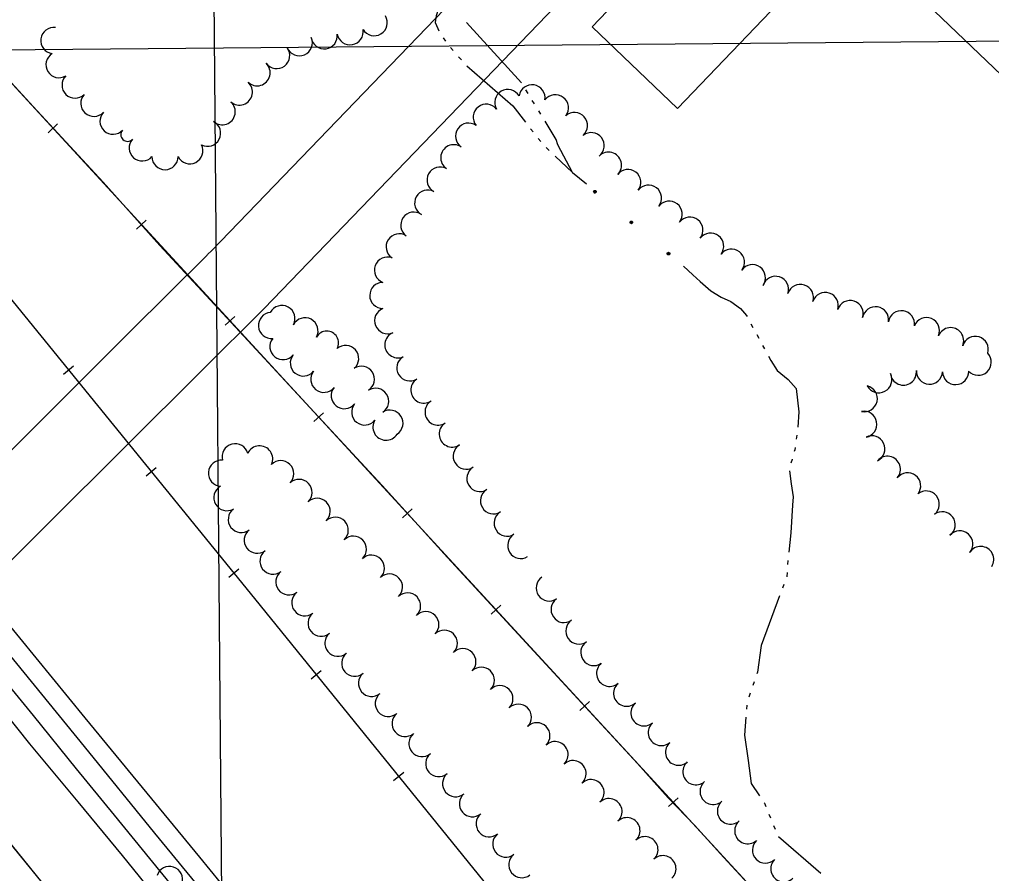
# Model space of a CAD drawing. Extents: x -2233 to 187241, y 4582 to 150524.
# Drawn here: x 118851 to 119593, y 58491 to 59144 of the extents above; entities that cross this region are included whole.
import ezdxf

# ---------------------------------------------------------------- set-up
doc = ezdxf.new("R2010")
doc.units = 0
for name, color, linetype in [('BLDG', 7, 'Continuous'), ('GRID', 7, 'Continuous'), ('RD_X_RR_1', 7, 'Continuous'), ('RR', 7, 'Continuous'), ('RW_X_Fee_RW', 7, 'Continuous'), ('TREES', 7, 'Continuous'), ('WATER', 7, 'Continuous')]:
    doc.layers.add(name, color=color, linetype=linetype)

msp = doc.modelspace()

# ---------------------------------------------------------------- linework, layer by layer
at = {"layer": 'BLDG'}
msp.add_lwpolyline([(119428.71, 59322.89), (119458.87, 59294.02), (119452.76, 59287.62), (119431.6, 59307.89), (119412.22, 59287.64), (119422.04, 59278.25), (119288.3, 59138.51), (119353.46, 59076.15), (119507.45, 59237.03), (119500.86, 59243.34), (119506.1, 59248.82), (119520.93, 59234.63), (119492.86, 59205.31), (119743.4, 58965.5), (119723.26, 58944.44), (119818.63, 58853.16), (119838.81, 58874.24), (119858.51, 58855.38), (119963.14, 58964.7), (119505.31, 59402.92)], close=True, dxfattribs=at)
at = {"layer": 'GRID'}
for p, q in [((118990.74, 60122.13), (119014.28, 57424.46)), ((119999.43, 59130.9), (114999.62, 59087.27))]:
    msp.add_line(p, q, dxfattribs=at)
at = {"layer": 'RD_X_RR_1'}
for points in [[(118139.76, 59521.5), (118178.22, 59482.24), (118208.86, 59451.84), (118237.78, 59421.23), (118337.64, 59298.18), (118459.22, 59150.18), (118573.59, 59010.61), (118683.56, 58875.62), (118800.49, 58732.81), (118900.75, 58610.56), (118988.31, 58503.87), (119083.03, 58387.75), (119174.03, 58276.89), (119248.76, 58185.17), (119322.28, 58095.8), (119374.55, 58031.55), (119545.57, 57822.48), (119603.63, 57750.64), (119648.04, 57695.72), (119707.1, 57624.67), (119782.88, 57531.43), (119841.87, 57458.38), (119876.49, 57415.95)], [(119876.49, 57955.98), (119860.25, 57976.78), (119841.94, 57999.68), (119823.22, 58022.3), (119788.22, 58064.7), (119754.77, 58103.31), (119720.62, 58142.24), (119673.01, 58194.1), (119623.32, 58248.85), (119569, 58308.42), (119463.19, 58423.17), (119388.84, 58503.73), (119366.41, 58528.3), (119346.3, 58549.42), (119322.85, 58575.58), (119243.62, 58661.32), (119177.83, 58733.09), (119127.86, 58788.06), (119069.41, 58850.82), (119012.52, 58912.63), (118958, 58971.52), (118914.55, 59019.92), (118864.11, 59074.2), (118810.41, 59132.76)], [(118966.03, 58483.57), (118923.33, 58536.1), (118894.26, 58571.57), (118861.49, 58612.27), (118810.69, 58673.99)], [(119876.49, 57393.77), (119815.36, 57470.44), (119699.58, 57611.85), (119599.09, 57732.61), (119483.37, 57874.51), (119377.45, 58004.19), (119322.98, 58071.66), (119269.71, 58136.56), (119202.74, 58218.38), (119128.01, 58309.43), (119013.04, 58450.68), (118954.03, 58522.39), (118900.43, 58588.64), (118840.68, 58661.76)], [(118827.39, 58629.23), (118858.28, 58590.56), (118895.23, 58546.16), (118929.08, 58505.21), (118960.38, 58466.39)], [(118817.43, 58546.2), (118872.46, 58478.97), (118935.01, 58401.56), (118985.32, 58339.67), (119026.79, 58288.43), (119085.85, 58217.24), (119135.13, 58155.68), (119185.57, 58093.37), (119235.93, 58031.51), (119294.03, 57959.5), (119324.27, 57922.68), (119381.44, 57852.1), (119444.13, 57775.18), (119503.26, 57701.86), (119613.49, 57566.61), (119669.88, 57497.17), (119717.08, 57438.55), (119769.62, 57373.91), (119831.91, 57296.49), (119876.49, 57241.81)]]:
    msp.add_lwpolyline(points, dxfattribs=at)
at = {"layer": 'RR'}
for p, q in [((118872.51, 59057.58), (118879.87, 59064.35)), ((118940.22, 58983.99), (118947.57, 58990.76)), ((119007.93, 58910.4), (119015.29, 58917.17)), ((118884.28, 58873.01), (118892.03, 58879.32)), ((119075.65, 58836.82), (119083, 58843.59)), ((118947.42, 58795.45), (118955.17, 58801.77)), ((119143.38, 58763.25), (119150.74, 58770.03)), ((119010.55, 58717.9), (119018.3, 58724.22)), ((119211.12, 58689.68), (119218.48, 58696.46)), ((119073.54, 58640.25), (119081.3, 58646.55)), ((119278.85, 58616.12), (119286.21, 58622.89)), ((119136.5, 58562.57), (119144.27, 58568.86)), ((119346.59, 58542.56), (119353.95, 58549.33))]:
    msp.add_line(p, q, dxfattribs=at)
for points in [[(118571.85, 59392.45), (118824.69, 59116.94), (119054.91, 58866.72), (119335.68, 58561.78), (119609.28, 58264.56), (119760.52, 58097.11), (119802.15, 58049.28), (119843.46, 57998.6), (119878.23, 57954.77), (119920.32, 57898.8), (119997.71, 57788.7), (120011.32, 57768.85)], [(118540.91, 59302.7), (118696.99, 59111.19), (118882.45, 58883.18), (119027, 58705.61), (119268.76, 58407.31), (119549.63, 58061.42), (119807.82, 57742.97), (120013.75, 57490.22)], [(119722.88, 57430.64), (119662.32, 57505.71), (119597.94, 57585.06), (119527.03, 57673.1), (119458.64, 57757), (119389.77, 57842.41), (119315.72, 57933.41), (119257.3, 58004.9), (119190.44, 58086.84), (119128.58, 58163.84), (119064.18, 58242.59), (119003.7, 58317.11), (118953.33, 58379.16), (118901.13, 58443.61), (118858.33, 58496.64), (118774.53, 58599.72), (118700.33, 58690.12), (118619.33, 58790.57), (118538.82, 58890.14), (118481.27, 58960.26)]]:
    msp.add_lwpolyline(points, dxfattribs=at)
at = {"layer": 'RW_X_Fee_RW'}
msp.add_line((119246.96, 59140.57), (119577.2, 59482.95), dxfattribs=at)
for points in [[(118994.48, 58964.56), (118997.57, 58967.69), (119202.7, 59180.64), (119502, 59491.35)], [(119036.5, 58922.03), (119037.63, 58923.2), (119246.96, 59140.57)], [(118662.51, 58632.78), (118935.33, 58905.72), (118994.08, 58964.06), (118994.48, 58964.56)], [(118692.8, 58580.13), (118990.83, 58876.6), (119036.5, 58922.03)]]:
    msp.add_lwpolyline(points, dxfattribs=at)
at = {"layer": 'TREES'}
for centre, radius, start, end in [((119121.75, 59141.66), 10, 211.07162, 31.07162), ((118876.99, 59127.99), 10, 82.33139, 262.33139), ((119083.58, 59131.68), 10, 187.62376, 7.62376), ((119103.34, 59134.75), 10, 190.06137, 10.06137), ((119064.47, 59126.43), 10, 203.05925, 23.05925), ((118880.9, 59109.57), 10, 121.6558, 301.6558), ((119047.22, 59116.57), 10, 216.45598, 36.45598), ((119032.25, 59103.42), 10, 226.11952, 46.11952), ((118893.19, 59093.95), 10, 134.7578, 314.7578), ((119018.74, 59088.68), 10, 228.91313, 48.91313), ((119242.34, 59084.2), 10, 351.11738, 171.11738), ((118907.55, 59080.03), 10, 137.00912, 317.00912), ((119223.84, 59080.67), 10, 30.47652, 210.47652), ((119005.6, 59073.6), 10, 228.91313, 48.91313), ((119207.39, 59069.39), 10, 38.38174, 218.38174), ((119260.18, 59076.6), 10, 322.73372, 142.73372), ((118922.18, 59066.4), 10, 137.00912, 317.00912), ((119274.75, 59063.04), 10, 311.39719, 131.39719), ((118994.42, 59057.19), 10, 242.53446, 62.53446), ((119193.87, 59054.95), 10, 55.40149, 235.40149), ((118933.23, 59056.09), 5.11, 137.00912, 317.00912), ((119287.53, 59047.66), 10, 308.04438, 128.04438), ((118944.45, 59045.98), 10, 138.46268, 318.46268), ((118980.87, 59043.83), 10, 206.68416, 26.68416), ((119182.54, 59038.46), 10, 55.6028, 235.6028), ((119300.76, 59032.71), 10, 314.9617, 134.9617), ((118961.93, 59039.34), 10, 179.97956, 359.97956), ((119172.15, 59021.41), 10, 61.72447, 241.72447), ((119315.6, 59019.64), 9.82, 322.36736, 142.36736), ((119162.6, 59003.83), 10, 61.22229, 241.22229), ((119331.29, 59007.54), 10, 322.36736, 142.36736), ((119347.13, 58995.33), 10, 322.36736, 142.36736), ((119152.01, 58986.91), 10, 54.6684, 234.6684), ((119362.97, 58983.12), 10, 322.36736, 142.36736), ((119140.79, 58970.36), 10, 57.0642, 237.0642), ((119378.81, 58970.91), 10, 322.36736, 142.36736), ((119394.65, 58958.7), 10, 322.36736, 142.36736), ((119131.85, 58952.6), 10, 69.51913, 249.51913), ((119410.7, 58946.77), 10, 324.43464, 144.43464), ((119428.35, 58937.87), 10, 342.01554, 162.01554), ((119128.32, 58933.23), 10, 89.8203, 269.8203), ((119447.37, 58931.69), 10, 342.01554, 162.01554), ((119466.39, 58925.52), 10, 342.01554, 162.01554), ((119051.18, 58915.57), 10, 331.91883, 151.91883), ((119485.41, 58919.34), 10, 342.01554, 162.01554), ((119504.8, 58914.65), 10, 350.7679, 170.7679), ((119043.26, 58910.32), 10, 95.19341, 275.19341), ((119068.83, 58906.15), 10, 331.91812, 151.91812), ((119132.07, 58913.97), 10, 112.20749, 292.20749), ((119524.56, 58911.57), 10, 351.51148, 171.51148), ((119543.69, 58906.27), 10, 337.51521, 157.51521), ((119562.17, 58898.62), 10, 337.52601, 157.52601), ((119085.49, 58897.02), 9, 330.59332, 150.59332), ((119139.8, 58895.53), 10, 113.25668, 293.25668), ((119580.99, 58891.93), 10, 343.29079, 163.29079), ((119051.98, 58894.12), 10, 141.38126, 321.38126), ((119099.91, 58885.07), 10, 311.11771, 131.11771), ((119067.61, 58881.63), 10, 141.38126, 321.38126), ((119149.01, 58877.84), 10, 121.75306, 301.75306), ((119583.25, 58882.23), 10, 223.02653, 43.02653), ((119111.94, 58869.15), 10, 303.02433, 123.02433), ((119083.24, 58869.15), 10, 141.38126, 321.38126), ((119507.29, 58868.81), 10, 207.94659, 27.94659), ((119526.05, 58874.69), 10, 186.84588, 6.84588), ((119545.97, 58875.33), 10, 176.82714, 356.82714), ((119565.95, 58875.09), 10, 181.80417, 1.80417), ((119159.7, 58860.94), 10, 122.87997, 302.87997), ((119496.24, 58854.37), 10, 257.16908, 77.16908), ((119098.86, 58856.67), 10, 141.38126, 321.38126), ((119122.84, 58852.38), 10, 303.02433, 123.02433), ((119114.49, 58844.18), 10, 141.38126, 321.38126), ((119170.56, 58844.14), 10, 122.87997, 302.87997), ((119133.74, 58835.61), 10, 303.02433, 123.02433), ((119495.81, 58834.79), 10, 280.35471, 100.35471), ((119130.75, 58832.59), 10, 147.61136, 327.61136), ((119181.41, 58827.34), 10, 122.87997, 302.87997), ((119015.5, 58809.93), 10, 15.15703, 195.15703), ((119501.98, 58815.95), 10, 295.87583, 115.87583), ((119034.2, 58808.29), 10, 334.79722, 154.79722), ((119192.07, 58810.42), 10, 121.53508, 301.53508), ((119005.05, 58797.35), 10, 85.44418, 265.44418), ((119050.34, 58796.98), 10, 315.16014, 135.16014), ((119513.86, 58800.36), 10, 318.74501, 138.74501), ((119202.51, 58793.36), 10, 121.37774, 301.37774), ((119529.32, 58787.69), 10, 322.57191, 142.57191), ((119064.34, 58782.7), 10, 313.68307, 133.68307), ((119009.21, 58778.69), 10, 119.69597, 299.69597), ((119212.92, 58776.29), 10, 121.37774, 301.37774), ((119543.53, 58773.82), 10, 308.85535, 128.85535), ((119078.15, 58768.23), 10, 313.68307, 133.68307), ((119020.22, 58762.05), 10, 127.28204, 307.28204), ((119223.34, 58759.21), 10, 121.37774, 301.37774), ((119555.73, 58757.98), 10, 306.30284, 126.30284), ((119091.96, 58753.77), 10, 313.68307, 133.68307), ((119032.34, 58746.14), 10, 127.28204, 307.28204), ((119569.18, 58743.34), 10, 318.84733, 138.84733), ((119105.78, 58739.31), 10, 313.68307, 133.68307), ((119233.75, 58742.14), 10, 121.37774, 301.37774), ((119044.45, 58730.22), 10, 127.28204, 307.28204), ((119585.16, 58731.42), 10, 327.72488, 147.72488), ((119119.59, 58724.84), 10, 313.68307, 133.68307), ((119056.57, 58714.31), 10, 127.28204, 307.28204), ((119133.4, 58710.38), 10, 313.68307, 133.68307), ((119255.46, 58709.7), 10, 124.63172, 304.63172), ((119249.78, 58717.93), 0.0000000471, 124.64153, 304.64153), ((119068.69, 58698.4), 10, 127.31735, 307.31735), ((119147.22, 58695.92), 10, 313.68307, 133.68307), ((119266.83, 58693.24), 10, 124.63172, 304.63172), ((119081.17, 58682.78), 10, 129.94728, 309.94728), ((119161.19, 58681.61), 10, 314.97316, 134.97316), ((119278.2, 58676.79), 10, 124.63172, 304.63172), ((119094.01, 58667.45), 10, 129.94728, 309.94728), ((119175.33, 58667.47), 10, 315.01565, 135.01565), ((119289.56, 58660.33), 10, 124.63172, 304.63172), ((119106.86, 58652.12), 10, 129.94728, 309.94728), ((119189.48, 58653.33), 10, 315.01565, 135.01565), ((119203.62, 58639.19), 10, 315.01565, 135.01565), ((119301.65, 58644.42), 10, 129.83546, 309.83546), ((119119.7, 58636.78), 10, 129.94728, 309.94728), ((119217.77, 58625.05), 10, 315.01565, 135.01565), ((119314.66, 58629.24), 10, 131.34536, 311.34536), ((119132.54, 58621.45), 10, 129.94728, 309.94728), ((119231.92, 58610.91), 10, 315.01565, 135.01565), ((119327.88, 58614.22), 10, 131.34536, 311.34536), ((119145.38, 58606.12), 10, 129.94728, 309.94728), ((119246, 58596.72), 10, 314.53723, 134.53723), ((119341.09, 58599.21), 10, 131.34536, 311.34536), ((119158.22, 58590.79), 10, 129.94728, 309.94728), ((119259.89, 58582.32), 10, 313.40621, 133.40621), ((119354.3, 58584.19), 10, 131.34536, 311.34536), ((119171.06, 58575.45), 10, 129.94728, 309.94728), ((119273.63, 58567.79), 10, 313.40621, 133.40621), ((119367.51, 58569.18), 10, 131.34536, 311.34536), ((119183.91, 58560.12), 10, 129.94728, 309.94728), ((119287.38, 58553.26), 10, 313.40621, 133.40621), ((119380.72, 58554.16), 10, 131.34536, 311.34536), ((119196.75, 58544.79), 10, 129.94728, 309.94728), ((119301.12, 58538.73), 10, 313.40621, 133.40621), ((119393.93, 58539.15), 10, 131.34536, 311.34536), ((119209.59, 58529.45), 10, 129.94728, 309.94728), ((119314.86, 58524.2), 10, 313.40621, 133.40621), ((119407.15, 58524.13), 10, 131.34536, 311.34536), ((119222.22, 58513.95), 10, 128.39392, 308.39392), ((119328.61, 58509.67), 10, 313.40621, 133.40621), ((119420.69, 58509.42), 10, 133.92265, 313.92265), ((119234.59, 58498.24), 10, 128.03089, 308.03089), ((119342.35, 58495.14), 10, 313.40621, 133.40621), ((119434.67, 58495.13), 10, 134.81426, 314.81426), ((118965.31, 58486.86), 10, 342.08486, 162.08486)]:
    msp.add_arc(centre, radius, start, end, dxfattribs=at)
at = {"layer": 'WATER'}
for p, q in [((119234.36, 59095.63), (119192.27, 59141.84)), ((119174.38, 59130.19), (119176.2, 59127.65)), ((119179.97, 59122.67), (119182.05, 59120.34)), ((119186.23, 59115.7), (119188.32, 59113.37)), ((119239.29, 59087.66), (119237.65, 59090.33)), ((119244.18, 59079.66), (119242.54, 59082.33)), ((119249.07, 59071.66), (119247.43, 59074.32)), ((119241.26, 59060.65), (119243.18, 59058.19)), ((119247.03, 59053.26), (119248.95, 59050.8)), ((119253.23, 59046.25), (119255.49, 59044.1)), ((119273.14, 59027.28), (119283.99, 59018.4)), ((119409.6, 58911.55), (119411.08, 58908.81)), ((119414.05, 58903.31), (119415.54, 58900.55)), ((119418.5, 58895.06), (119419.99, 58892.31)), ((119444.66, 58826.43), (119444.21, 58823.33)), ((119437.79, 58730.76), (119437.59, 58727.64)), ((119434.78, 58712.43), (119433.68, 58709.5)), ((119412.11, 58638.03), (119411.09, 58635.09)), ((119409.06, 58629.17), (119408.05, 58626.22)), ((119406.43, 58620.21), (119406.21, 58617.1)), ((119423.32, 58536.9), (119424.49, 58534)), ((119426.82, 58528.2), (119427.98, 58525.3)), ((119430.64, 58519.73), (119462.94, 58491.69))]:
    msp.add_line(p, q, dxfattribs=at)
for points in [[(119162.24, 59196.39), (119168.08, 59161.5), (119170.51, 59151.71), (119168.95, 59146.85), (119168.43, 59141.81), (119170.27, 59137.11), (119171.13, 59135.51)], [(119192.5, 59108.73), (119192.5, 59108.73), (119227.65, 59078.08), (119237.41, 59065.58)], [(119260.02, 59039.79), (119273.14, 59027.28), (119262.04, 59048.28), (119260.82, 59052.44), (119252.32, 59066.33)], [(119358.11, 58955.49), (119365.08, 58948.93), (119370.9, 58944), (119378.95, 58936.82), (119386.87, 58931.96), (119394.28, 58928.59), (119401.72, 58923.23), (119406.2, 58917.86), (119406.63, 58917.06)], [(119422.97, 58886.81), (119424.71, 58883.58), (119429.7, 58875.75), (119438.12, 58868.93), (119444.09, 58862.1), (119446.22, 58844.4), (119445.45, 58832.62)], [(119443.3, 58817.14), (119443.03, 58815.34), (119442.7, 58814.08)], [(119441.15, 58808.03), (119441.13, 58807.94), (119440.06, 58805.1)], [(119439.02, 58799.11), (119440.3, 58789.24), (119441.86, 58779.41), (119441.43, 58773.01), (119440.14, 58751.84), (119438.46, 58736.97)], [(119437.18, 58721.41), (119436.98, 58718.35), (119436.96, 58718.29)], [(119431.51, 58703.65), (119417.37, 58665.6), (119414.57, 58645.25), (119414.14, 58643.95)], [(119405.76, 58610.87), (119404.79, 58597.18), (119407.34, 58577.87), (119409.72, 58560.38), (119416.24, 58550.73)], [(119419.73, 58545.55), (119419.99, 58545.18), (119420.99, 58542.7)]]:
    msp.add_lwpolyline(points, dxfattribs=at)
for points in [[(119290.44, 59012.36), (119290.41, 59012.46), (119290.41, 59012.46), (119290.41, 59012.47), (119290.4, 59012.47), (119290.39, 59012.47), (119290.39, 59012.46), (119290.38, 59012.46), (119290.37, 59012.36), (119289.4, 59012.53), (119289.45, 59012.81), (119289.66, 59013.14), (119289.99, 59013.37), (119290.38, 59013.46), (119290.77, 59013.39), (119291.1, 59013.17), (119291.32, 59012.84), (119291.38, 59012.55)], [(119290.36, 59012.55), (119290.39, 59012.45), (119290.39, 59012.44), (119290.39, 59012.44), (119290.4, 59012.44), (119290.41, 59012.44), (119290.41, 59012.44), (119290.42, 59012.45), (119290.42, 59012.54), (119291.39, 59012.36), (119291.34, 59012.08), (119291.13, 59011.75), (119290.8, 59011.53), (119290.41, 59011.44), (119290.02, 59011.51), (119289.69, 59011.72), (119289.47, 59012.05), (119289.41, 59012.35)], [(119318.25, 58988.95), (119318.23, 58989.05), (119318.23, 58989.05), (119318.22, 58989.06), (119318.21, 58989.06), (119318.21, 58989.06), (119318.2, 58989.05), (119318.2, 58989.05), (119318.18, 58988.95), (119317.22, 58989.12), (119317.28, 58989.4), (119317.48, 58989.73), (119317.8, 58989.96), (119318.19, 58990.05), (119318.58, 58989.98), (119318.91, 58989.76), (119319.15, 58989.44), (119319.21, 58989.15)], [(119318.18, 58989.14), (119318.2, 58989.04), (119318.2, 58989.03), (119318.21, 58989.03), (119318.21, 58989.03), (119318.22, 58989.03), (119318.23, 58989.03), (119318.23, 58989.04), (119318.25, 58989.13), (119319.21, 58988.96), (119319.15, 58988.68), (119318.95, 58988.34), (119318.63, 58988.12), (119318.24, 58988.03), (119317.85, 58988.1), (119317.52, 58988.32), (119317.28, 58988.64), (119317.22, 58988.94)], [(119346.61, 58965.12), (119346.59, 58965.22), (119346.59, 58965.23), (119346.58, 58965.23), (119346.57, 58965.23), (119346.57, 58965.23), (119346.56, 58965.23), (119346.56, 58965.22), (119346.54, 58965.13), (119345.58, 58965.31), (119345.64, 58965.58), (119345.84, 58965.92), (119346.16, 58966.14), (119346.55, 58966.23), (119346.94, 58966.16), (119347.27, 58965.94), (119347.51, 58965.61), (119347.57, 58965.32)], [(119346.54, 58965.31), (119346.56, 58965.21), (119346.56, 58965.2), (119346.57, 58965.2), (119346.57, 58965.2), (119346.58, 58965.2), (119346.59, 58965.21), (119346.59, 58965.21), (119346.61, 58965.31), (119347.57, 58965.14), (119347.51, 58964.86), (119347.31, 58964.52), (119346.99, 58964.3), (119346.6, 58964.21), (119346.21, 58964.28), (119345.88, 58964.5), (119345.64, 58964.83), (119345.58, 58965.12)]]:
    msp.add_lwpolyline(points, close=True, dxfattribs=at)

doc.saveas('drawing.dxf')
